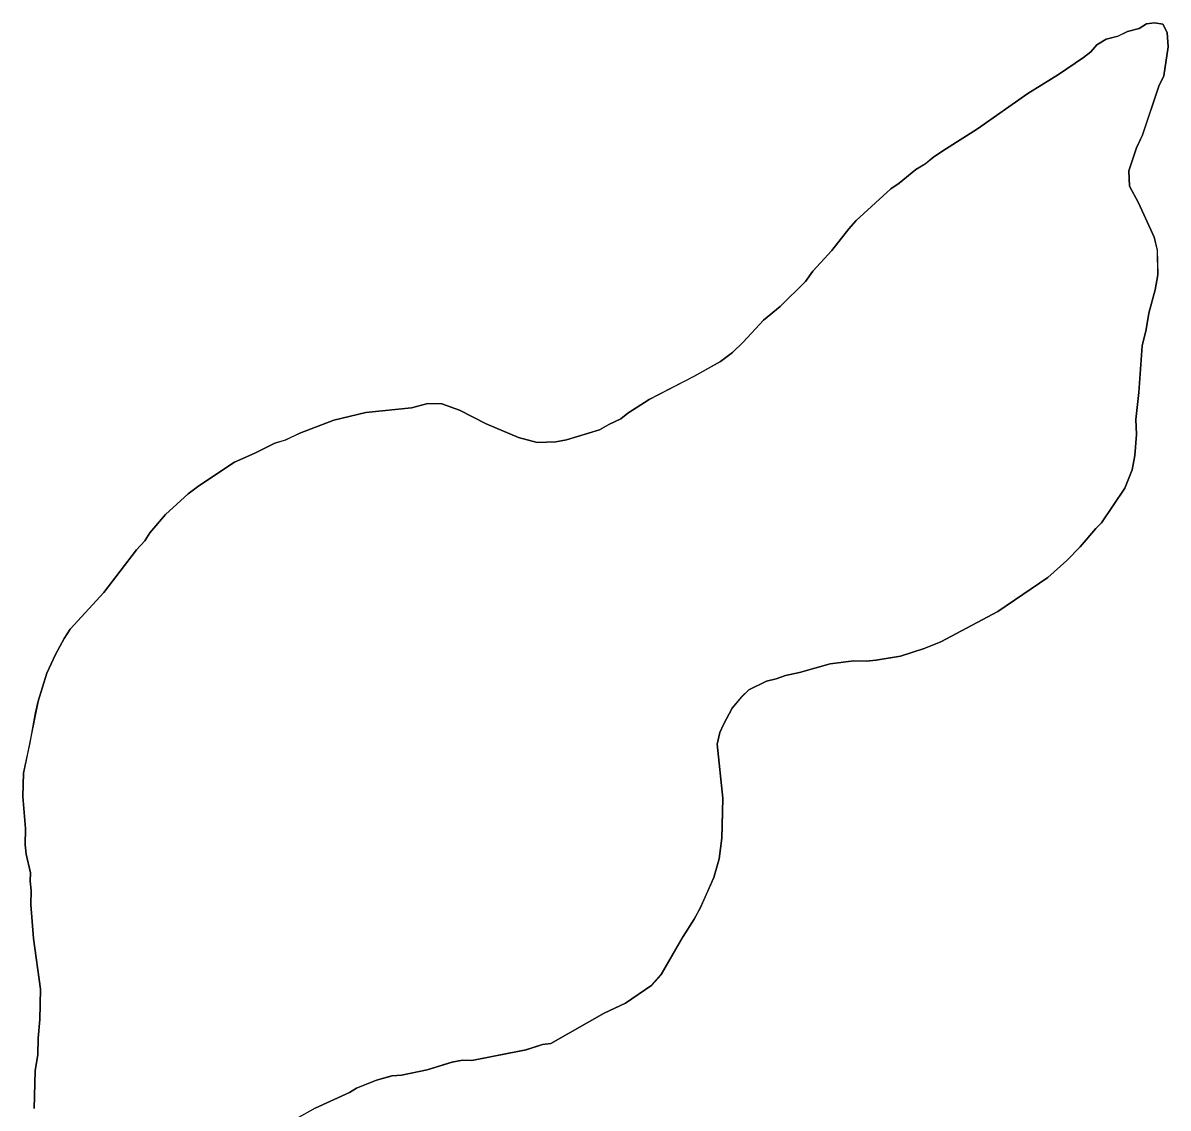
# Model space of a CAD drawing. Extents: x 3271442 to 3309282, y 752266 to 777610.
# Drawn here: x 3304159.9 to 3304304.5, y 758210.3 to 758347.3 of the extents above; entities that cross this region are included whole.
import ezdxf

# ---------------------------------------------------------------- set-up
doc = ezdxf.new("R2010")
doc.units = 0
doc.layers.add('V-SITE-VEGE', color=7, linetype='Continuous')
doc.layers.add('V-WETL-SWMP', color=7, linetype='Continuous')

msp = doc.modelspace()

# ---------------------------------------------------------------- linework, layer by layer
at = {"layer": 'V-SITE-VEGE'}
for p, q in [((3304301.72, 758347.14), (3304300.82, 758346.57)), ((3304302.76, 758347.26), (3304301.72, 758347.14)), ((3304303.79, 758347.09), (3304302.76, 758347.26)), ((3304304.35, 758346.04), (3304303.79, 758347.09)), ((3304296.65, 758345.19), (3304295.45, 758344.48)), ((3304298.14, 758345.6), (3304296.65, 758345.19)), ((3304299.33, 758346.16), (3304298.14, 758345.6)), ((3304300.82, 758346.57), (3304299.33, 758346.16)), ((3304304.46, 758344.26), (3304304.35, 758346.04)), ((3304295.45, 758344.48), (3304294.69, 758343.61)), ((3304303.93, 758340.58), (3304304.46, 758344.26)), ((3304293.79, 758342.89), (3304290.63, 758340.75)), ((3304294.69, 758343.61), (3304293.79, 758342.89)), ((3304290.63, 758340.75), (3304286.73, 758338.33)), ((3304303.31, 758339.27), (3304303.93, 758340.58)), ((3304286.73, 758338.33), (3304280.41, 758333.9)), ((3304301.24, 758333.1), (3304303.31, 758339.27)), ((3304280.41, 758333.9), (3304276.36, 758331.34)), ((3304300.46, 758331.5), (3304301.24, 758333.1)), ((3304276.36, 758331.34), (3304274.86, 758330.34)), ((3304299.5, 758328.57), (3304300.46, 758331.5)), ((3304273.81, 758329.48), (3304272.61, 758328.77)), ((3304274.86, 758330.34), (3304273.81, 758329.48)), ((3304272.61, 758328.77), (3304270.5, 758327.04)), ((3304299.6, 758326.64), (3304299.5, 758328.57)), ((3304270.5, 758327.04), (3304269.44, 758326.33)), ((3304300.74, 758324.55), (3304299.6, 758326.64)), ((3304269.44, 758326.33), (3304265.06, 758322.3)), ((3304302.7, 758320.21), (3304300.74, 758324.55)), ((3304265.06, 758322.3), (3304264.15, 758321.28)), ((3304264.15, 758321.28), (3304262.01, 758318.53)), ((3304303.11, 758318.58), (3304302.7, 758320.21)), ((3304262.01, 758318.53), (3304259.59, 758315.92)), ((3304303.18, 758315.47), (3304303.11, 758318.58)), ((3304259.59, 758315.92), (3304258.67, 758314.61)), ((3304302.84, 758313.56), (3304303.18, 758315.47)), ((3304258.67, 758314.61), (3304255.49, 758311.44)), ((3304302.03, 758310.62), (3304302.84, 758313.56)), ((3304255.49, 758311.44), (3304253.38, 758309.72)), ((3304301.68, 758308.56), (3304302.03, 758310.62)), ((3304253.38, 758309.72), (3304250.8, 758306.97)), ((3304301.19, 758306.5), (3304301.68, 758308.56)), ((3304250.8, 758306.97), (3304249.44, 758305.67)), ((3304300.75, 758300.6), (3304301.19, 758306.5)), ((3304249.44, 758305.67), (3304247.93, 758304.53)), ((3304247.93, 758304.53), (3304244.64, 758302.68)), ((3304244.64, 758302.68), (3304238.95, 758299.71)), ((3304300.38, 758297.21), (3304300.75, 758300.6)), ((3304211, 758299.2), (3304208.92, 758298.66)), ((3304212.77, 758299.16), (3304211, 758299.2)), ((3304214.97, 758298.36), (3304212.77, 758299.16)), ((3304238.95, 758299.71), (3304236.25, 758298.01)), ((3304203.14, 758298.06), (3304199.13, 758297.12)), ((3304208.92, 758298.66), (3304203.14, 758298.06)), ((3304218.33, 758296.66), (3304214.97, 758298.36)), ((3304236.25, 758298.01), (3304235.35, 758297.29)), ((3304199.13, 758297.12), (3304194.8, 758295.45)), ((3304222.43, 758294.94), (3304218.33, 758296.66)), ((3304233.85, 758296.58), (3304232.65, 758295.88)), ((3304235.35, 758297.29), (3304233.85, 758296.58)), ((3304300.48, 758295.29), (3304300.38, 758297.21)), ((3304193.01, 758294.6), (3304191.67, 758294.19)), ((3304194.8, 758295.45), (3304193.01, 758294.6)), ((3304224.78, 758294.29), (3304222.43, 758294.94)), ((3304228.48, 758294.64), (3304227.15, 758294.38)), ((3304232.65, 758295.88), (3304228.48, 758294.64)), ((3304300.27, 758292.63), (3304300.48, 758295.29)), ((3304191.67, 758294.19), (3304189.12, 758292.93)), ((3304227.15, 758294.38), (3304224.78, 758294.29)), ((3304186.58, 758291.8), (3304182.08, 758288.81)), ((3304189.12, 758292.93), (3304186.58, 758291.8)), ((3304299.93, 758290.86), (3304300.27, 758292.63)), ((3304298.99, 758288.52), (3304299.93, 758290.86)), ((3304182.08, 758288.81), (3304180.72, 758287.81)), ((3304180.72, 758287.81), (3304177.85, 758285.21)), ((3304296.07, 758284.16), (3304298.99, 758288.52)), ((3304177.85, 758285.21), (3304175.88, 758282.9)), ((3304293.34, 758281.12), (3304295.32, 758283.44)), ((3304295.32, 758283.44), (3304296.07, 758284.16)), ((3304175.26, 758281.88), (3304174.2, 758280.72)), ((3304175.88, 758282.9), (3304175.26, 758281.88)), ((3304174.2, 758280.72), (3304170.08, 758275.35)), ((3304291.67, 758279.38), (3304293.34, 758281.12)), ((3304289.26, 758277.23), (3304291.67, 758279.38)), ((3304282.95, 758272.94), (3304289.26, 758277.23)), ((3304170.08, 758275.35), (3304165.83, 758270.72)), ((3304275.76, 758269.12), (3304282.95, 758272.94)), ((3304165.83, 758270.72), (3304165.06, 758269.56)), ((3304165.06, 758269.56), (3304163.98, 758267.51)), ((3304273.67, 758268.29), (3304275.76, 758269.12)), ((3304163.98, 758267.51), (3304162.89, 758265.17)), ((3304267.58, 758266.81), (3304270.69, 758267.32)), ((3304270.69, 758267.32), (3304273.67, 758268.29)), ((3304257.93, 758265.26), (3304261.8, 758266.35)), ((3304261.8, 758266.35), (3304264.77, 758266.73)), ((3304264.77, 758266.73), (3304266.39, 758266.69)), ((3304266.39, 758266.69), (3304267.58, 758266.81)), ((3304162.89, 758265.17), (3304161.77, 758261.65)), ((3304251.52, 758263.05), (3304253.77, 758264.18)), ((3304253.77, 758264.18), (3304254.96, 758264.45)), ((3304254.96, 758264.45), (3304256.15, 758264.86)), ((3304256.15, 758264.86), (3304257.93, 758265.26)), ((3304250.62, 758262.19), (3304251.52, 758263.05)), ((3304161.77, 758261.65), (3304159.93, 758252.53)), ((3304249.4, 758260.74), (3304250.62, 758262.19)), ((3304248.31, 758258.7), (3304249.4, 758260.74)), ((3304247.85, 758257.67), (3304248.31, 758258.7)), ((3304247.52, 758256.2), (3304247.85, 758257.67)), ((3304248.24, 758249.38), (3304247.52, 758256.2)), ((3304159.93, 758252.53), (3304159.85, 758249.58)), ((3304159.85, 758249.58), (3304160.2, 758245.58)), ((3304248.12, 758244.36), (3304248.24, 758249.38)), ((3304160.2, 758245.58), (3304160.15, 758243.51)), ((3304247.76, 758241.71), (3304248.12, 758244.36)), ((3304160.15, 758243.51), (3304160.27, 758242.33)), ((3304160.27, 758242.33), (3304160.81, 758239.95)), ((3304247.11, 758239.36), (3304247.76, 758241.71)), ((3304160.81, 758239.95), (3304160.78, 758238.92)), ((3304160.78, 758238.92), (3304160.9, 758237.73)), ((3304245.4, 758235.56), (3304247.11, 758239.36)), ((3304160.9, 758237.73), (3304160.86, 758235.96)), ((3304160.86, 758235.96), (3304161.2, 758231.66)), ((3304244.62, 758234.1), (3304245.4, 758235.56)), ((3304243.24, 758231.92), (3304244.62, 758234.1)), ((3304161.2, 758231.66), (3304162.08, 758225.28)), ((3304240.46, 758227.11), (3304243.24, 758231.92)), ((3304239.25, 758225.8), (3304240.46, 758227.11)), ((3304162.08, 758225.28), (3304161.99, 758221.44)), ((3304235.94, 758223.52), (3304239.25, 758225.8)), ((3304226.51, 758218.42), (3304233.25, 758222.25)), ((3304233.25, 758222.25), (3304235.94, 758223.52)), ((3304161.99, 758221.44), (3304161.79, 758219.08)), ((3304161.79, 758219.08), (3304161.74, 758217.01)), ((3304223.39, 758217.61), (3304225.47, 758218.3)), ((3304225.47, 758218.3), (3304226.51, 758218.42)), ((3304161.74, 758217.01), (3304161.39, 758214.95)), ((3304216.56, 758216.29), (3304223.39, 758217.61)), ((3304207.64, 758214.44), (3304210.91, 758215.1)), ((3304210.91, 758215.1), (3304214.04, 758216.06)), ((3304214.04, 758216.06), (3304215.37, 758216.32)), ((3304215.37, 758216.32), (3304216.56, 758216.29)), ((3304161.39, 758214.95), (3304161.28, 758210.22)), ((3304201.98, 758212.8), (3304204.52, 758213.78)), ((3304204.52, 758213.78), (3304206.46, 758214.32)), ((3304206.46, 758214.32), (3304207.64, 758214.44)), ((3304196.75, 758210.26), (3304201.09, 758212.23)), ((3304201.09, 758212.23), (3304201.98, 758212.8))]:
    msp.add_line(p, q, dxfattribs=at)
at = {"layer": 'V-WETL-SWMP'}
for p, q in [((3304300.82, 758346.57), (3304301.72, 758347.14)), ((3304301.72, 758347.14), (3304302.76, 758347.26)), ((3304302.76, 758347.26), (3304303.79, 758347.09)), ((3304303.79, 758347.09), (3304304.35, 758346.04)), ((3304295.45, 758344.48), (3304296.65, 758345.19)), ((3304296.65, 758345.19), (3304298.13, 758345.6)), ((3304298.13, 758345.6), (3304299.33, 758346.16)), ((3304299.33, 758346.16), (3304300.82, 758346.57)), ((3304304.35, 758346.04), (3304304.46, 758344.26)), ((3304294.69, 758343.61), (3304295.45, 758344.48)), ((3304304.46, 758344.26), (3304303.93, 758340.58)), ((3304290.63, 758340.75), (3304293.78, 758342.89)), ((3304293.78, 758342.89), (3304294.69, 758343.61)), ((3304286.73, 758338.33), (3304290.63, 758340.75)), ((3304303.93, 758340.58), (3304303.3, 758339.27)), ((3304280.41, 758333.9), (3304286.73, 758338.33)), ((3304303.3, 758339.27), (3304301.23, 758333.11)), ((3304276.36, 758331.34), (3304280.41, 758333.9)), ((3304301.23, 758333.11), (3304300.46, 758331.5)), ((3304274.86, 758330.34), (3304276.36, 758331.34)), ((3304300.46, 758331.5), (3304299.5, 758328.57)), ((3304272.6, 758328.77), (3304273.8, 758329.48)), ((3304273.8, 758329.48), (3304274.86, 758330.34)), ((3304270.49, 758327.04), (3304272.6, 758328.77)), ((3304299.5, 758328.57), (3304299.6, 758326.64)), ((3304269.44, 758326.33), (3304270.49, 758327.04)), ((3304299.6, 758326.64), (3304300.73, 758324.55)), ((3304265.06, 758322.3), (3304269.44, 758326.33)), ((3304300.73, 758324.55), (3304302.7, 758320.21)), ((3304264.15, 758321.28), (3304265.06, 758322.3)), ((3304262.01, 758318.53), (3304264.15, 758321.28)), ((3304302.7, 758320.21), (3304303.1, 758318.58)), ((3304259.58, 758315.92), (3304262.01, 758318.53)), ((3304303.1, 758318.58), (3304303.18, 758315.47)), ((3304258.67, 758314.61), (3304259.58, 758315.92)), ((3304303.18, 758315.47), (3304302.84, 758313.56)), ((3304255.49, 758311.44), (3304258.67, 758314.61)), ((3304302.84, 758313.56), (3304302.03, 758310.62)), ((3304253.38, 758309.72), (3304255.49, 758311.44)), ((3304302.03, 758310.62), (3304301.68, 758308.56)), ((3304250.8, 758306.97), (3304253.38, 758309.72)), ((3304301.68, 758308.56), (3304301.19, 758306.5)), ((3304249.44, 758305.67), (3304250.8, 758306.97)), ((3304301.19, 758306.5), (3304300.75, 758300.6)), ((3304247.93, 758304.53), (3304249.44, 758305.67)), ((3304244.63, 758302.68), (3304247.93, 758304.53)), ((3304238.95, 758299.71), (3304244.63, 758302.68)), ((3304300.75, 758300.6), (3304300.38, 758297.21)), ((3304208.92, 758298.66), (3304211, 758299.2)), ((3304211, 758299.2), (3304212.77, 758299.16)), ((3304212.77, 758299.16), (3304214.97, 758298.37)), ((3304236.25, 758298.01), (3304238.95, 758299.71)), ((3304199.12, 758297.12), (3304203.14, 758298.06)), ((3304203.14, 758298.06), (3304208.92, 758298.66)), ((3304214.97, 758298.37), (3304218.33, 758296.66)), ((3304235.34, 758297.29), (3304236.25, 758298.01)), ((3304194.8, 758295.45), (3304199.12, 758297.12)), ((3304218.33, 758296.66), (3304222.43, 758294.94)), ((3304232.65, 758295.87), (3304233.85, 758296.58)), ((3304233.85, 758296.58), (3304235.34, 758297.29)), ((3304300.38, 758297.21), (3304300.48, 758295.29)), ((3304191.66, 758294.19), (3304193, 758294.61)), ((3304193, 758294.61), (3304194.8, 758295.45)), ((3304222.43, 758294.94), (3304224.78, 758294.29)), ((3304227.14, 758294.38), (3304228.48, 758294.64)), ((3304228.48, 758294.64), (3304232.65, 758295.87)), ((3304300.48, 758295.29), (3304300.27, 758292.63)), ((3304189.12, 758292.93), (3304191.66, 758294.19)), ((3304224.78, 758294.29), (3304227.14, 758294.38)), ((3304182.07, 758288.81), (3304186.58, 758291.8)), ((3304186.58, 758291.8), (3304189.12, 758292.93)), ((3304300.27, 758292.63), (3304299.93, 758290.86)), ((3304299.93, 758290.86), (3304298.99, 758288.52)), ((3304180.72, 758287.81), (3304182.07, 758288.81)), ((3304177.85, 758285.21), (3304180.72, 758287.81)), ((3304298.99, 758288.52), (3304296.07, 758284.16)), ((3304175.87, 758282.9), (3304177.85, 758285.21)), ((3304295.32, 758283.44), (3304293.34, 758281.12)), ((3304296.07, 758284.16), (3304295.32, 758283.44)), ((3304174.2, 758280.72), (3304175.26, 758281.88)), ((3304175.26, 758281.88), (3304175.87, 758282.9)), ((3304170.08, 758275.35), (3304174.2, 758280.72)), ((3304293.34, 758281.12), (3304291.67, 758279.39)), ((3304291.67, 758279.39), (3304289.26, 758277.23)), ((3304289.26, 758277.23), (3304282.94, 758272.94)), ((3304165.83, 758270.72), (3304170.08, 758275.35)), ((3304282.94, 758272.94), (3304275.76, 758269.12)), ((3304165.06, 758269.56), (3304165.83, 758270.72)), ((3304163.98, 758267.51), (3304165.06, 758269.56)), ((3304275.76, 758269.12), (3304273.67, 758268.29)), ((3304162.89, 758265.17), (3304163.98, 758267.51)), ((3304270.69, 758267.32), (3304267.57, 758266.81)), ((3304273.67, 758268.29), (3304270.69, 758267.32)), ((3304261.8, 758266.35), (3304257.93, 758265.26)), ((3304264.76, 758266.73), (3304261.8, 758266.35)), ((3304266.39, 758266.69), (3304264.76, 758266.73)), ((3304267.57, 758266.81), (3304266.39, 758266.69)), ((3304161.77, 758261.65), (3304162.89, 758265.17)), ((3304253.76, 758264.18), (3304251.52, 758263.05)), ((3304254.95, 758264.45), (3304253.76, 758264.18)), ((3304256.15, 758264.86), (3304254.95, 758264.45)), ((3304257.93, 758265.26), (3304256.15, 758264.86)), ((3304251.52, 758263.05), (3304250.61, 758262.19)), ((3304161.44, 758260.18), (3304161.77, 758261.65)), ((3304250.61, 758262.19), (3304249.4, 758260.74)), ((3304160.75, 758256.36), (3304161.44, 758260.18)), ((3304249.4, 758260.74), (3304248.31, 758258.7)), ((3304248.31, 758258.7), (3304247.84, 758257.67)), ((3304247.84, 758257.67), (3304247.51, 758256.2)), ((3304159.92, 758252.53), (3304160.75, 758256.36)), ((3304247.51, 758256.2), (3304248.24, 758249.38)), ((3304159.85, 758249.58), (3304159.92, 758252.53)), ((3304160.2, 758245.58), (3304159.85, 758249.58)), ((3304248.24, 758249.38), (3304248.15, 758245.84)), ((3304160.15, 758243.51), (3304160.2, 758245.58)), ((3304248.15, 758245.84), (3304248.12, 758244.36)), ((3304248.12, 758244.36), (3304247.76, 758241.71)), ((3304160.27, 758242.33), (3304160.15, 758243.51)), ((3304160.8, 758239.95), (3304160.27, 758242.33)), ((3304247.76, 758241.71), (3304247.11, 758239.36)), ((3304160.78, 758238.91), (3304160.8, 758239.95)), ((3304160.9, 758237.73), (3304160.78, 758238.91)), ((3304247.11, 758239.36), (3304245.39, 758235.56)), ((3304160.86, 758235.96), (3304160.9, 758237.73)), ((3304161.2, 758231.66), (3304160.86, 758235.96)), ((3304245.39, 758235.56), (3304244.62, 758234.1)), ((3304244.62, 758234.1), (3304243.24, 758231.92)), ((3304162.08, 758225.28), (3304161.2, 758231.66)), ((3304243.24, 758231.92), (3304240.46, 758227.1)), ((3304240.46, 758227.1), (3304239.25, 758225.8)), ((3304161.99, 758221.44), (3304162.08, 758225.28)), ((3304239.25, 758225.8), (3304235.94, 758223.52)), ((3304233.25, 758222.25), (3304226.51, 758218.42)), ((3304235.94, 758223.52), (3304233.25, 758222.25)), ((3304161.78, 758219.08), (3304161.99, 758221.44)), ((3304161.73, 758217.02), (3304161.78, 758219.08)), ((3304225.47, 758218.3), (3304223.38, 758217.61)), ((3304226.51, 758218.42), (3304225.47, 758218.3)), ((3304161.39, 758214.95), (3304161.73, 758217.02)), ((3304223.38, 758217.61), (3304216.55, 758216.29)), ((3304210.91, 758215.1), (3304207.64, 758214.44)), ((3304214.03, 758216.06), (3304210.91, 758215.1)), ((3304215.37, 758216.32), (3304214.03, 758216.06)), ((3304216.55, 758216.29), (3304215.37, 758216.32)), ((3304161.27, 758210.23), (3304161.39, 758214.95)), ((3304204.52, 758213.77), (3304201.98, 758212.8)), ((3304206.45, 758214.32), (3304204.52, 758213.77)), ((3304207.64, 758214.44), (3304206.45, 758214.32)), ((3304201.08, 758212.23), (3304196.75, 758210.27)), ((3304201.98, 758212.8), (3304201.08, 758212.23)), ((3304196.75, 758210.27), (3304191.96, 758207.57))]:
    msp.add_line(p, q, dxfattribs=at)

doc.saveas('drawing.dxf')
